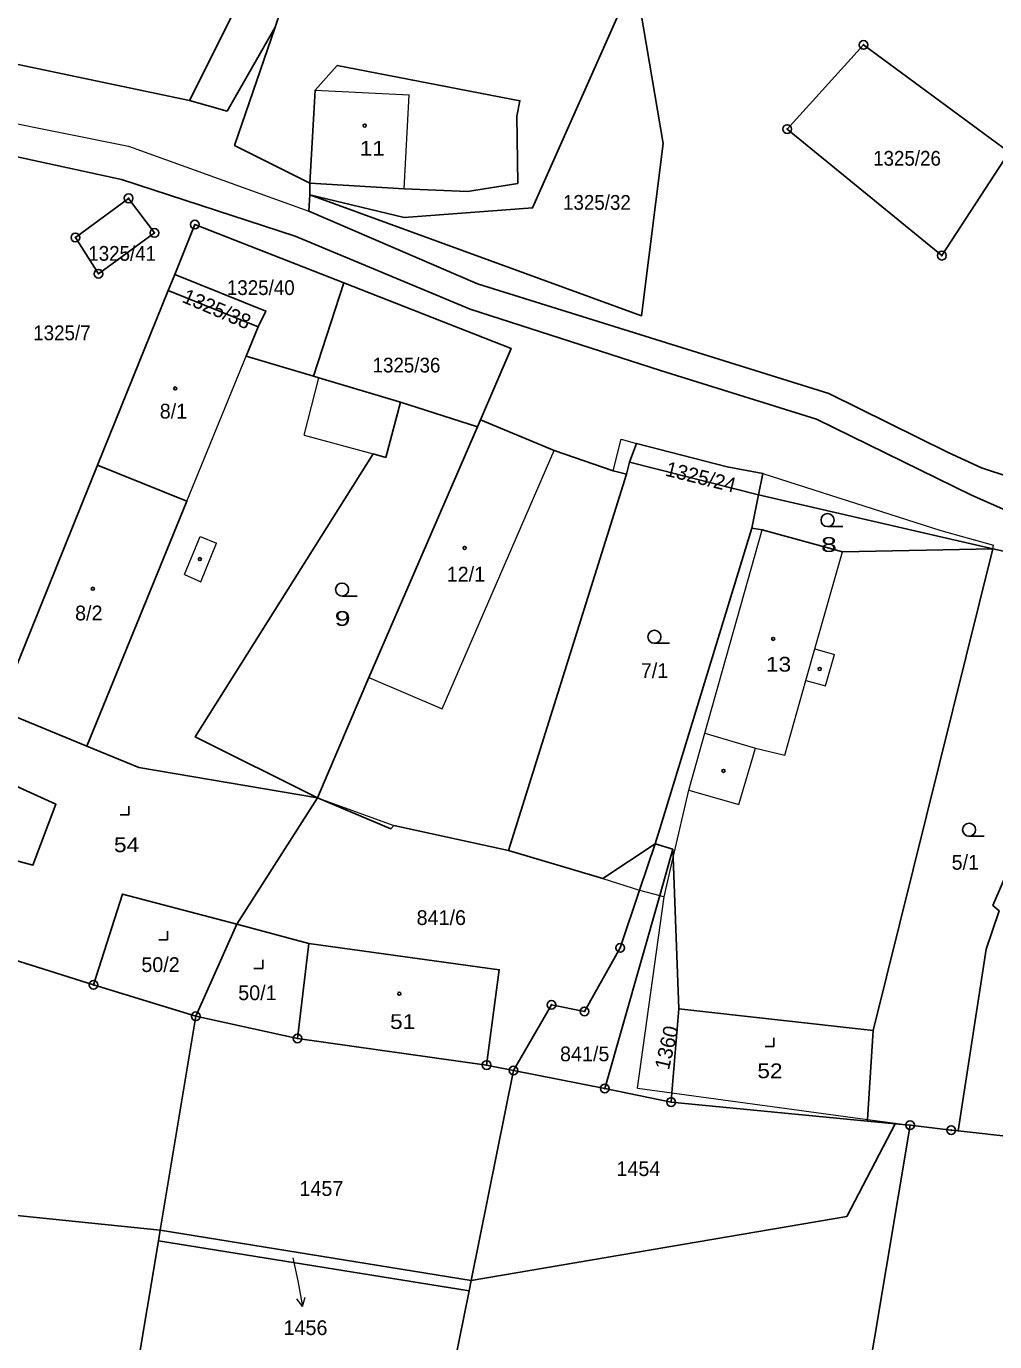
# Model space of a CAD drawing. Extents: x -872229 to -869198, y -1075981 to -1074329.
# Drawn here: x -871035.9 to -870924.3, y -1075369.5 to -1075218 of the extents above; entities that cross this region are included whole.
import ezdxf
from ezdxf.enums import TextEntityAlignment as Align

# ---------------------------------------------------------------- set-up
doc = ezdxf.new("R2010")
doc.units = 0
doc.header["$LTSCALE"] = 0.68
for name, color, linetype, lineweight in [('1', 7, 'Continuous', 25), ('3', 7, 'Continuous', 25), ('4', 7, 'Continuous', 13), ('5', 7, 'Continuous', 25), ('7', 7, 'Continuous', 13), ('8', 7, 'Continuous', 25)]:
    doc.layers.add(name, color=color, linetype=linetype, lineweight=lineweight)
doc.layers.add('2', color=7, linetype='Continuous')

msp = doc.modelspace()

# ---------------------------------------------------------------- linework, layer by layer
at = {"layer": '1'}
for p, q in [((-871016.45, -1075240.85), (-870999.29, -1075247.56)), ((-870992.78, -1075261.29), (-870994.47, -1075267.64)), ((-870983.88, -1075264.11), (-870983.54, -1075263.33)), ((-870994.47, -1075267.64), (-870995.91, -1075267.25)), ((-870966.4, -1075268.2), (-870966.72, -1075269.58)), ((-870966.4, -1075268.2), (-870951.52, -1075271.96)), ((-871027.67, -1075268.54), (-871039.08, -1075296.69)), ((-870910.7, -1075281.16), (-870924.55, -1075278.18)), ((-871011.62, -1075321.4), (-871002.34, -1075306.85)), ((-870961.39, -1075312.74), (-870963.43, -1075312.12)), ((-871028.14, -1075328.37), (-871016.34, -1075331.99)), ((-871016.34, -1075331.99), (-871020.46, -1075356.63)), ((-871004.64, -1075334.54), (-870982.84, -1075337.6)), ((-870982.84, -1075337.6), (-870979.75, -1075338.22)), ((-870979.75, -1075338.22), (-870984.62, -1075362.41)), ((-870979.75, -1075338.22), (-870969.24, -1075340.31)), ((-870935.8, -1075344.38), (-870938.97, -1075344.07)), ((-870934.07, -1075344.52), (-870935.8, -1075344.38)), ((-870921.99, -1075345.91), (-870928.54, -1075345.19))]:
    msp.add_line(p, q, dxfattribs=at)
for points in [[(-871001.53, -1075179.18), (-871004.71, -1075177.87), (-871056.06, -1075184.2), (-871061.68, -1075207.72), (-871062.03, -1075210.19), (-871063.04, -1075217.35), (-871059.26, -1075218.39), (-871047.62, -1075220.14), (-871017.06, -1075226.57)], [(-871017.06, -1075226.57), (-871011.81, -1075216.07), (-871003.35, -1075187.3), (-871001.53, -1075179.18)], [(-871007.2, -1075218.13), (-871001.24, -1075200.4), (-870998.8, -1075193.31)], [(-871003.22, -1075237.41), (-870964.99, -1075251.33), (-870962.5, -1075231.49), (-870966.06, -1075210.48)], [(-870966.06, -1075210.48), (-870966.78, -1075214.64), (-870977.55, -1075238.93), (-870992.35, -1075240.01), (-871003.22, -1075237.41)], [(-871017.06, -1075226.57), (-871012.74, -1075227.78), (-871007.2, -1075218.13)], [(-871003.22, -1075237.41), (-871003.21, -1075236.08), (-871011.88, -1075231.73), (-871007.2, -1075218.13)], [(-870992.35, -1075236.73), (-870985.06, -1075237.04), (-870979.25, -1075236.1), (-870979.36, -1075228.37), (-870979.01, -1075226.59), (-871000.06, -1075222.52), (-871002.59, -1075225.35)], [(-871002.59, -1075225.35), (-871003.21, -1075236.08), (-870992.35, -1075236.73)], [(-871072.01, -1075232.97), (-871066.83, -1075229.86), (-871050.73, -1075230.05), (-871024.91, -1075235.65), (-871004.91, -1075242.17), (-870984.75, -1075250.58), (-870962.8, -1075257.63), (-870944.86, -1075263.23), (-870926.98, -1075271.99), (-870918.87, -1075275.55), (-870910.63, -1075280.9)], [(-871003.22, -1075237.41), (-871003.31, -1075239.31), (-870983.9, -1075247.65), (-870943.43, -1075260.27), (-870929.66, -1075267.08), (-870925.85, -1075268.83), (-870908.47, -1075274.58)], [(-871027.67, -1075268.54), (-871019.53, -1075248.45), (-871018.75, -1075246.57), (-871016.45, -1075240.85)], [(-871009.17, -1075252.62), (-871008.29, -1075250.81), (-871018.75, -1075246.57)], [(-871002.78, -1075258.3), (-871010.54, -1075255.98), (-871009.17, -1075252.62), (-871019.53, -1075248.45)], [(-870983.54, -1075263.33), (-870980.02, -1075255.1), (-870999.29, -1075247.56), (-871002.78, -1075258.3)], [(-871002.78, -1075258.3), (-871002.16, -1075258.48), (-870992.78, -1075261.29), (-870983.88, -1075264.11)], [(-870968.25, -1075269.2), (-870975.06, -1075266.86), (-870983.54, -1075263.33)], [(-870983.88, -1075264.11), (-870996.4, -1075292.99), (-871002.34, -1075306.85)], [(-870951.52, -1075271.96), (-870951.02, -1075269.49), (-870955.13, -1075268.72), (-870965.59, -1075266.04), (-870966.4, -1075268.2)], [(-870995.91, -1075267.25), (-871016.41, -1075299.83), (-871002.34, -1075306.85)], [(-871028.88, -1075300.9), (-871017.36, -1075272.69), (-871027.67, -1075268.54)], [(-870980.32, -1075312.91), (-870966.72, -1075269.58), (-870968.25, -1075269.2)], [(-870924.55, -1075278.18), (-870951.52, -1075271.96), (-870952.29, -1075275.8)], [(-870952.29, -1075275.8), (-870962.91, -1075310.4), (-870963.43, -1075312.12)], [(-870952.29, -1075275.8), (-870951.09, -1075275.99), (-870941.86, -1075278.5), (-870924.55, -1075278.18)], [(-870961.39, -1075312.74), (-870961.35, -1075313.72), (-870960.69, -1075331.15), (-870938.31, -1075333.64), (-870924.55, -1075278.18)], [(-871028.88, -1075300.9), (-871039.08, -1075296.69), (-871041.74, -1075303.38)], [(-871002.34, -1075306.85), (-871022.9, -1075303.35), (-871028.88, -1075300.9)], [(-871041.74, -1075303.38), (-871032.46, -1075307.57), (-871035.1, -1075314.6), (-871039.25, -1075313.47), (-871042.54, -1075323.84), (-871028.14, -1075328.37)], [(-870980.32, -1075312.91), (-870993.53, -1075310.04), (-870993.87, -1075310.41), (-871002.34, -1075306.85)], [(-870919.9, -1075308.44), (-870924.53, -1075319.22), (-870923.81, -1075319.83), (-870925.29, -1075324.27), (-870928.54, -1075345.19)], [(-870963.43, -1075312.12), (-870969.45, -1075316.11), (-870980.32, -1075312.91)], [(-870979.75, -1075338.22), (-870975.38, -1075330.66), (-870971.56, -1075331.43), (-870967.45, -1075324.11), (-870965.22, -1075317.48), (-870963.43, -1075312.12)], [(-870969.24, -1075340.31), (-870962.91, -1075318.08), (-870961.39, -1075312.74)], [(-871011.62, -1075321.4), (-871024.8, -1075317.92), (-871028.14, -1075328.37)], [(-870982.84, -1075337.6), (-870981.38, -1075326.63), (-871003.32, -1075323.62)], [(-870960.69, -1075331.15), (-870961.51, -1075340.79), (-870961.6, -1075341.86)], [(-870938.97, -1075344.07), (-870938.96, -1075343.86), (-870938.31, -1075333.64)], [(-870938.97, -1075344.07), (-870961.6, -1075341.86), (-870969.24, -1075340.31)], [(-870935.8, -1075344.38), (-870941.36, -1075355.05), (-870984.62, -1075362.41), (-870984.86, -1075363.6)], [(-870928.54, -1075345.19), (-870929.33, -1075345.1), (-870934.07, -1075344.52), (-870949.31, -1075435.5)], [(-871074.84, -1075352.78), (-871055.34, -1075353.05), (-871020.46, -1075356.63)], [(-870984.62, -1075362.41), (-871020.46, -1075356.63), (-871020.66, -1075357.83)], [(-870984.86, -1075363.6), (-871020.66, -1075357.83), (-871029.72, -1075411.9), (-871030.15, -1075414.48), (-871030.73, -1075417.93), (-871031.77, -1075424.14), (-870998.3, -1075429.88)], [(-870984.86, -1075363.6), (-870998.3, -1075429.88), (-870949.31, -1075435.5)]]:
    msp.add_lwpolyline(points, dxfattribs=at)
for points in [[(-870939.42, -1075220.15), (-870948.22, -1075229.84), (-870930.39, -1075244.42), (-870922.66, -1075232.5)], [(-871024.08, -1075237.82), (-871030.22, -1075242.32), (-871027.55, -1075246.5), (-871021.12, -1075241.81)], [(-871011.62, -1075321.4), (-871016.34, -1075331.99), (-871004.64, -1075334.54), (-871003.32, -1075323.62)]]:
    msp.add_lwpolyline(points, close=True, dxfattribs=at)
at = {"layer": '3'}
for p, q in [((-870943.573, -1075275.62), (-870941.823, -1075275.62)), ((-870999.503, -1075283.61), (-870997.753, -1075283.61)), ((-870963.523, -1075289.05), (-870961.773, -1075289.05)), ((-870927.263, -1075311.26), (-870925.513, -1075311.26))]:
    msp.add_line(p, q, dxfattribs=at)
for points in [[(-871025.061, -1075308.81), (-871024.06, -1075308.81), (-871024.06, -1075307.81)], [(-871020.621, -1075323.18), (-871019.62, -1075323.18), (-871019.62, -1075322.18)], [(-871009.641, -1075326.48), (-871008.64, -1075326.48), (-871008.64, -1075325.48)], [(-870950.771, -1075335.46), (-870949.77, -1075335.46), (-870949.77, -1075334.46)]]:
    msp.add_lwpolyline(points, dxfattribs=at)
for centre in [(-870943.5729, -1075274.8698), (-870999.5029, -1075282.8598), (-870963.5229, -1075288.2998), (-870927.2629, -1075310.5098)]:
    msp.add_circle(centre, 0.75, dxfattribs=at)
at = {"layer": '4'}
for p, q in [((-871002.59, -1075225.35), (-870991.76, -1075225.89)), ((-870992.35, -1075236.73), (-870991.76, -1075225.89)), ((-871050.04, -1075226.59), (-871024.09, -1075231.8)), ((-871024.09, -1075231.8), (-871003.31, -1075239.31)), ((-871017.36, -1075272.69), (-871010.54, -1075255.98)), ((-871003.86, -1075265.1), (-871002.16, -1075258.48)), ((-871003.86, -1075265.1), (-870995.91, -1075267.25)), ((-870987.95, -1075296.59), (-870975.06, -1075266.86)), ((-870951.02, -1075269.49), (-870930.53, -1075276.05)), ((-871017.66, -1075281.11), (-871015.85, -1075276.76)), ((-871015.85, -1075276.76), (-871013.96, -1075277.53)), ((-870930.53, -1075276.05), (-870924.46, -1075277.76)), ((-871015.77, -1075281.98), (-871013.96, -1075277.53)), ((-870945.03, -1075289.68), (-870941.86, -1075278.5)), ((-870924.55, -1075278.18), (-870924.46, -1075277.76)), ((-871017.66, -1075281.11), (-871015.77, -1075281.98)), ((-870943.79, -1075293.95), (-870942.77, -1075290.32)), ((-870996.4, -1075292.99), (-870987.95, -1075296.59)), ((-870957.71, -1075299.39), (-870951.87, -1075301.13)), ((-871002.34, -1075306.85), (-870993.53, -1075310.04)), ((-870969.45, -1075316.11), (-870965.22, -1075317.48)), ((-870965.47, -1075340.25), (-870962.39, -1075318.22)), ((-870965.47, -1075340.25), (-870961.51, -1075340.79)), ((-870961.51, -1075340.79), (-870938.96, -1075343.86)), ((-870938.96, -1075343.86), (-870934.07, -1075344.52))]:
    msp.add_line(p, q, dxfattribs=at)
for points in [[(-870968.25, -1075269.2), (-870967.36, -1075265.55), (-870965.59, -1075266.04)], [(-870959.56, -1075305.94), (-870957.71, -1075299.39), (-870951.09, -1075275.99)], [(-870946.07, -1075293.33), (-870945.03, -1075289.68), (-870942.77, -1075290.32)], [(-870948.51, -1075301.94), (-870946.07, -1075293.33), (-870943.79, -1075293.95)], [(-870953.78, -1075307.6), (-870951.87, -1075301.13), (-870948.51, -1075301.94)], [(-870961.35, -1075313.72), (-870959.56, -1075305.94), (-870953.78, -1075307.6)], [(-870965.22, -1075317.48), (-870962.91, -1075318.08), (-870962.39, -1075318.22), (-870961.35, -1075313.72)]]:
    msp.add_lwpolyline(points, dxfattribs=at)
at = {"layer": '5'}
for centre in [(-870996.8868, -1075229.4492), (-871018.7168, -1075259.7092), (-870985.3768, -1075278.0692), (-871015.8768, -1075279.3592), (-871028.2068, -1075282.7692), (-870949.8368, -1075288.5392), (-870944.4768, -1075291.9992), (-870955.5568, -1075303.7392), (-870992.9068, -1075329.3892)]:
    msp.add_circle(centre, 0.175, dxfattribs=at)
at = {"layer": '7'}
msp.add_line((-871004.037, -1075365.406), (-871003.737, -1075364.327), dxfattribs=at)
msp.add_lwpolyline([(-871005.15, -1075359.79), (-871004.61, -1075362.46), (-871004.037, -1075365.406), (-871004.72, -1075364.518)], dxfattribs=at)
at = {"layer": '8'}
for centre, radius in [((-870939.42, -1075220.1499), 0.5), ((-870939.42, -1075220.1499), 0.0303), ((-870948.22, -1075229.8399), 0.5), ((-870948.22, -1075229.8399), 0.0303), ((-871024.08, -1075237.8199), 0.5), ((-871024.08, -1075237.8199), 0.0303), ((-871016.45, -1075240.8499), 0.5), ((-871016.45, -1075240.8499), 0.0303), ((-871030.22, -1075242.3199), 0.5), ((-871030.22, -1075242.3199), 0.0303), ((-871021.12, -1075241.8099), 0.5), ((-871021.12, -1075241.8099), 0.0303), ((-870930.39, -1075244.4199), 0.5), ((-870930.39, -1075244.4199), 0.0303), ((-871027.55, -1075246.4999), 0.5), ((-871027.55, -1075246.4999), 0.0303), ((-870967.45, -1075324.1099), 0.5), ((-870967.45, -1075324.1099), 0.0303), ((-871028.14, -1075328.3699), 0.5), ((-871028.14, -1075328.3699), 0.0303), ((-870975.38, -1075330.6599), 0.5), ((-871016.34, -1075331.9899), 0.5), ((-870975.38, -1075330.6599), 0.0303), ((-870971.56, -1075331.4299), 0.5), ((-870971.56, -1075331.4299), 0.0303), ((-871016.34, -1075331.9899), 0.0303), ((-871004.64, -1075334.5399), 0.5), ((-871004.64, -1075334.5399), 0.0303), ((-870982.84, -1075337.5999), 0.5), ((-870982.84, -1075337.5999), 0.0303), ((-870979.75, -1075338.2199), 0.5), ((-870979.75, -1075338.2199), 0.0303), ((-870969.24, -1075340.3099), 0.5), ((-870969.24, -1075340.3099), 0.0303), ((-870961.6, -1075341.8599), 0.5), ((-870961.6, -1075341.8599), 0.0303), ((-870934.07, -1075344.5199), 0.5), ((-870934.07, -1075344.5199), 0.0303), ((-870929.33, -1075345.0999), 0.5), ((-870929.33, -1075345.0999), 0.0303)]:
    msp.add_circle(centre, radius, dxfattribs=at)

# ---------------------------------------------------------------- texts
at = {"layer": '2'}
for s, width, p in [('11', 1.15, (-870997.47, -1075232.91)), ('1325/26', 0.95, (-870938.32, -1075234.06)), ('1325/32', 0.95, (-870974.04, -1075239.14)), ('1325/41', 0.95, (-871028.73, -1075245.01)), ('1325/7', 0.95, (-871035.07, -1075254.16)), ('1325/36', 0.95, (-870995.98, -1075257.87)), ('8', 1.45, (-870944.33, -1075278.53)), ('9', 1.45, (-871000.35, -1075287.04)), ('13', 1.15, (-870950.67, -1075292.31)), ('54', 1.15, (-871025.77, -1075313.09)), ('51', 1.15, (-870993.97, -1075333.45)), ('52', 1.15, (-870951.66, -1075339.12))]:
    msp.add_text(s, height=1.7, dxfattribs=dict(at, width=width)).set_placement(p)
for s, rotation, p in [('1325/38', 337, (-871018.032, -1075249.732)), ('1325/24', 346, (-870962.355, -1075269.734)), ('1360', 77, (-870961.851, -1075338.251))]:
    msp.add_text(s, height=1.7, rotation=rotation, dxfattribs=at).set_placement(p)
at = {"layer": '2', "width": 0.95}
msp.add_text('1325/40', height=1.7, dxfattribs=at).set_placement((-871008.86, -1075248.95), align=Align.CENTER)
at = {"layer": '2'}
for s, p in [('8/1', (-871020.5, -1075263.17)), ('12/1', (-870987.44, -1075281.94)), ('8/2', (-871030.25, -1075286.41)), ('7/1', (-870965.08, -1075293.04)), ('5/1', (-870929.28, -1075315.11)), ('841/6', (-870990.91, -1075321.48)), ('50/2', (-871022.62, -1075326.89)), ('50/1', (-871011.46, -1075330.13)), ('841/5', (-870974.39, -1075337.17)), ('1454', (-870967.89, -1075350.38)), ('1457', (-871004.41, -1075352.67))]:
    msp.add_text(s, height=1.7, dxfattribs=at).set_placement(p)
msp.add_text('1456', height=1.7, dxfattribs=at).set_placement((-871003.71, -1075368.69), align=Align.CENTER)

doc.saveas('drawing.dxf')
